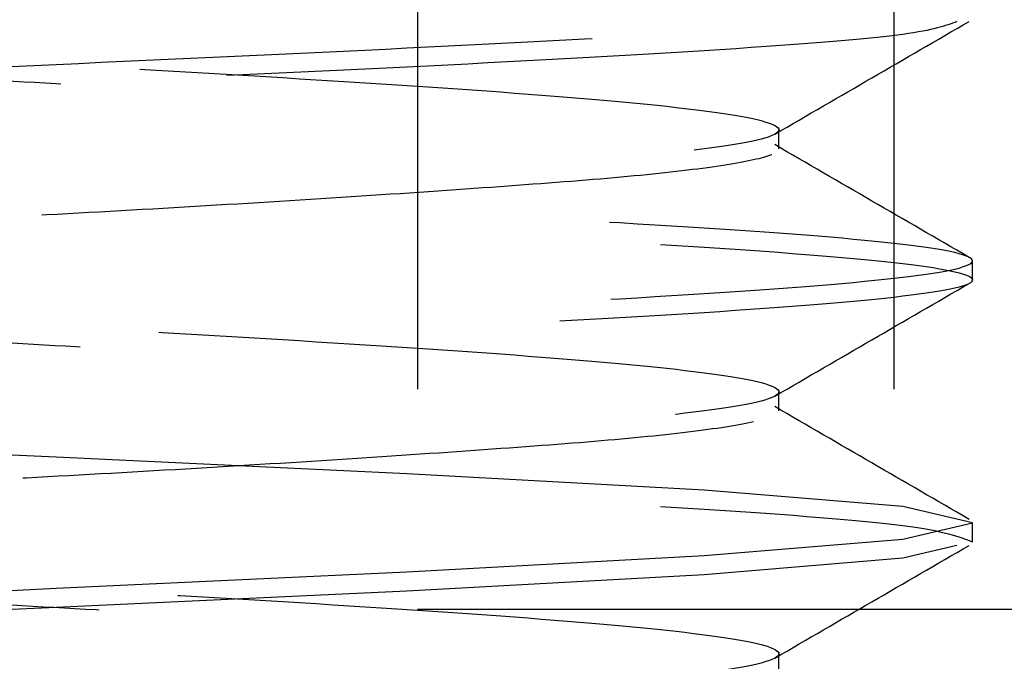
# Model space of a CAD drawing. Header units: inches. Extents: x 1907 to 2452, y -210 to -54.
# Tile 706 of 1056: x 2144.0666 to 2144.2009, y -177.4189 to -177.3315. Entities that reach past the tile are written whole.
import ezdxf

# ---------------------------------------------------------------- set-up
doc = ezdxf.new("R2010")
doc.units = ezdxf.units.IN
doc.header["$LTSCALE"] = 0.5
doc.header["$MEASUREMENT"] = 0
doc.linetypes.add('HIDDEN', pattern=[0.22499999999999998, 0.15, -0.075])
doc.layers.add('SID-M-H', color=4, linetype='HIDDEN')

msp = doc.modelspace()

# ---------------------------------------------------------------- linework, layer by layer
at = {"layer": 'SID-M-H'}
for p, q in [((2144.120886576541, -177.081832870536), (2144.120886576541, -177.411832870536)), ((2144.120886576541, -177.081832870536), (2144.120886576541, -177.411832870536)), ((2144.185838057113, -177.081832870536), (2144.185838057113, -177.471832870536)), ((2144.170176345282, -177.3490798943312), (2144.170176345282, -177.3464757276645)), ((2144.19659527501, -177.3669370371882), (2144.19659527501, -177.3643328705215)), ((2144.170176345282, -177.3847941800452), (2144.170176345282, -177.3821900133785)), ((2144.07159527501, -177.391118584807), (2144.023759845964, -177.3888864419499)), ((2144.119430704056, -177.3933507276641), (2144.07159527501, -177.391118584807)), ((2144.159983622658, -177.3955828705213), (2144.119430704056, -177.3933507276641)), ((2144.187080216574, -177.3978150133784), (2144.159983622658, -177.3955828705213)), ((2144.19659527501, -177.4000471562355), (2144.187080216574, -177.3978150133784)), ((2144.187080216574, -177.4022792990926), (2144.19659527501, -177.4000471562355)), ((2144.19659527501, -177.4026513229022), (2144.19659527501, -177.4000471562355)), ((2144.159983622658, -177.4045114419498), (2144.187080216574, -177.4022792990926)), ((2144.194465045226, -177.4031510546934), (2144.187080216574, -177.4048834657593)), ((2144.119430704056, -177.4067435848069), (2144.159983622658, -177.4045114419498)), ((2144.187080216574, -177.4048834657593), (2144.159983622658, -177.4071156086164)), ((2144.07159527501, -177.408975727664), (2144.119430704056, -177.4067435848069)), ((2144.159983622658, -177.4071156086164), (2144.119430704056, -177.4093477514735)), ((2144.023759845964, -177.4112078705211), (2144.07159527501, -177.408975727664)), ((2144.119430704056, -177.4093477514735), (2144.07159527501, -177.4115798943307)), ((2144.07159527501, -177.4115798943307), (2144.023759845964, -177.4138120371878)), ((2144.120886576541, -177.411832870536), (2146.808886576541, -177.411832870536)), ((2144.120886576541, -177.411832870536), (2146.808886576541, -177.411832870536)), ((2144.170176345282, -177.4205084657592), (2144.170176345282, -177.4179042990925))]:
    msp.add_line(p, q, dxfattribs=at)
for points, knots in [([(2143.97499658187, -175.8292082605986), (2143.976194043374, -175.8297557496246), (2143.979018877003, -175.8310472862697), (2144.000392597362, -175.8330828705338), (2144.032802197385, -175.8353150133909), (2144.07161820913, -175.837547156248), (2144.110296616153, -175.8397792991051), (2144.143119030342, -175.8420114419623), (2144.165042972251, -175.8442435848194), (2144.172742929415, -175.8464757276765), (2144.165043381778, -175.8487078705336), (2144.143117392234, -175.8509400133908), (2144.110302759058, -175.8531721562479), (2144.071595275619, -175.855404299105), (2144.032887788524, -175.8576364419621), (2144.000073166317, -175.8598685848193), (2143.978147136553, -175.8621007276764), (2143.970447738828, -175.8643328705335), (2143.978147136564, -175.8665650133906), (2144.000073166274, -175.8687971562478), (2144.032887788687, -175.8710292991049), (2144.07159527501, -175.873261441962), (2144.110302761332, -175.8754935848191), (2144.143117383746, -175.8777257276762), (2144.165043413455, -175.8799578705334), (2144.172742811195, -175.8821900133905), (2144.165043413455, -175.8844221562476), (2144.143117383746, -175.8866542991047), (2144.110302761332, -175.8888864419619), (2144.07159527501, -175.891118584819), (2144.032887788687, -175.8933507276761), (2144.000073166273, -175.8955828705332), (2143.978147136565, -175.8978150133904), (2143.970447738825, -175.9000471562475), (2143.978147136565, -175.9022792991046), (2144.000073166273, -175.9045114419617), (2144.032887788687, -175.9067435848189), (2144.07159527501, -175.908975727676), (2144.110302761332, -175.9112078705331), (2144.143117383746, -175.9134400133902), (2144.165043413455, -175.9156721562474), (2144.172742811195, -175.9179042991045), (2144.165043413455, -175.9201364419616), (2144.143117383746, -175.9223685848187), (2144.110302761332, -175.9246007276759), (2144.07159527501, -175.926832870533), (2144.032887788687, -175.9290650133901), (2144.000073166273, -175.9312971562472), (2143.978147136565, -175.9335292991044), (2143.970447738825, -175.9357614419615), (2143.978147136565, -175.9379935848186), (2144.000073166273, -175.9402257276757), (2144.032887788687, -175.9424578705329), (2144.07159527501, -175.94469001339), (2144.110302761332, -175.9469221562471), (2144.143117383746, -175.9491542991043), (2144.165043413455, -175.9513864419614), (2144.172742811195, -175.9536185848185), (2144.165043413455, -175.9558507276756), (2144.143117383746, -175.9580828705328), (2144.110302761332, -175.9603150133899), (2144.07159527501, -175.962547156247), (2144.032887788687, -175.9647792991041), (2144.000073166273, -175.9670114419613), (2143.978147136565, -175.9692435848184), (2143.970447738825, -175.9714757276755), (2143.978147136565, -175.9737078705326), (2144.000073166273, -175.9759400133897), (2144.032887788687, -175.9781721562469), (2144.07159527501, -175.980404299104), (2144.110302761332, -175.9826364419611), (2144.143117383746, -175.9848685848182), (2144.165043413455, -175.9871007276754), (2144.172742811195, -175.9893328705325), (2144.165043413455, -175.9915650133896), (2144.143117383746, -175.9937971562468), (2144.110302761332, -175.9960292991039), (2144.07159527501, -175.998261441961), (2144.032887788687, -176.0004935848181), (2144.000073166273, -176.0027257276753), (2143.978147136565, -176.0049578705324), (2143.970447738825, -176.0071900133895), (2143.978147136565, -176.0094221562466), (2144.000073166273, -176.0116542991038), (2144.032887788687, -176.0138864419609), (2144.07159527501, -176.016118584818), (2144.110302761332, -176.0183507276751), (2144.143117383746, -176.0205828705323), (2144.165043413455, -176.0228150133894), (2144.172742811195, -176.0250471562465), (2144.165043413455, -176.0272792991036), (2144.143117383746, -176.0295114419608), (2144.110302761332, -176.0317435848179), (2144.07159527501, -176.033975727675), (2144.032887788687, -176.0362078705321), (2144.000073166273, -176.0384400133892), (2143.978147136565, -176.0406721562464), (2143.970447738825, -176.0429042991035), (2143.978147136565, -176.0451364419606), (2144.000073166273, -176.0473685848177), (2144.032887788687, -176.0496007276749), (2144.07159527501, -176.051832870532), (2144.110302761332, -176.0540650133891), (2144.143117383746, -176.0562971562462), (2144.165043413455, -176.0585292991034), (2144.172742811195, -176.0607614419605), (2144.165043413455, -176.0629935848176), (2144.143117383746, -176.0652257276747), (2144.110302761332, -176.0674578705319), (2144.07159527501, -176.069690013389), (2144.032887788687, -176.0719221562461), (2144.000073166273, -176.0741542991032), (2143.978147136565, -176.0763864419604), (2143.970447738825, -176.0786185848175), (2143.978147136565, -176.0808507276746), (2144.000073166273, -176.0830828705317), (2144.032887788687, -176.0853150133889), (2144.07159527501, -176.087547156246), (2144.110302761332, -176.0897792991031), (2144.143117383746, -176.0920114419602), (2144.165043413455, -176.0942435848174), (2144.172742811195, -176.0964757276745), (2144.165043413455, -176.0987078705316), (2144.143117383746, -176.1009400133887), (2144.110302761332, -176.1031721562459), (2144.07159527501, -176.105404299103), (2144.032887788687, -176.1076364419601), (2144.000073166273, -176.1098685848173), (2143.978147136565, -176.1121007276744), (2143.970447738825, -176.1143328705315), (2143.978147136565, -176.1165650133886), (2144.000073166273, -176.1187971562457), (2144.032887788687, -176.1210292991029), (2144.07159527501, -176.12326144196), (2144.110302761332, -176.1254935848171), (2144.143117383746, -176.1277257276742), (2144.165043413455, -176.1299578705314), (2144.172742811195, -176.1321900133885), (2144.165043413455, -176.1344221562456), (2144.143117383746, -176.1366542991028), (2144.110302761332, -176.1388864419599), (2144.07159527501, -176.141118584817), (2144.032887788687, -176.1433507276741), (2144.000073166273, -176.1455828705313), (2143.978147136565, -176.1478150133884), (2143.970447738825, -176.1500471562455), (2143.978147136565, -176.1522792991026), (2144.000073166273, -176.1545114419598), (2144.032887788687, -176.1567435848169), (2144.07159527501, -176.158975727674), (2144.110302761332, -176.1612078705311), (2144.143117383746, -176.1634400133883), (2144.165043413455, -176.1656721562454), (2144.172742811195, -176.1679042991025), (2144.165043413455, -176.1701364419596), (2144.143117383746, -176.1723685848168), (2144.110302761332, -176.1746007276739), (2144.07159527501, -176.176832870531), (2144.032887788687, -176.1790650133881), (2144.000073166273, -176.1812971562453), (2143.978147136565, -176.1835292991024), (2143.970447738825, -176.1857614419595), (2143.978147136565, -176.1879935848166), (2144.000073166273, -176.1902257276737), (2144.032887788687, -176.1924578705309), (2144.07159527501, -176.194690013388), (2144.110302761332, -176.1969221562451), (2144.143117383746, -176.1991542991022), (2144.165043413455, -176.2013864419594), (2144.172742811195, -176.2036185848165), (2144.165043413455, -176.2058507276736), (2144.143117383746, -176.2080828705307), (2144.110302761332, -176.2103150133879), (2144.07159527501, -176.212547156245), (2144.032887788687, -176.2147792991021), (2144.000073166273, -176.2170114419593), (2143.978147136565, -176.2192435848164), (2143.970447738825, -176.2214757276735), (2143.978147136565, -176.2237078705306), (2144.000073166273, -176.2259400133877), (2144.032887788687, -176.2281721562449), (2144.07159527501, -176.230404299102), (2144.110302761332, -176.2326364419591), (2144.143117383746, -176.2348685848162), (2144.165043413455, -176.2371007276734), (2144.172742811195, -176.2393328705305), (2144.165043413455, -176.2415650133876), (2144.143117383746, -176.2437971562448), (2144.110302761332, -176.2460292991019), (2144.07159527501, -176.248261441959), (2144.032887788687, -176.2504935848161), (2144.000073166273, -176.2527257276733), (2143.978147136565, -176.2549578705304), (2143.970447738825, -176.2571900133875), (2143.978147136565, -176.2594221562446), (2144.000073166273, -176.2616542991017), (2144.032887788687, -176.2638864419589), (2144.07159527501, -176.266118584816), (2144.110302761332, -176.2683507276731), (2144.143117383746, -176.2705828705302), (2144.165043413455, -176.2728150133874), (2144.172742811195, -176.2750471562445), (2144.165043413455, -176.2772792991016), (2144.143117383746, -176.2795114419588), (2144.110302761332, -176.2817435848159), (2144.07159527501, -176.283975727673), (2144.032887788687, -176.2862078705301), (2144.000073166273, -176.2884400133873), (2143.978147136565, -176.2906721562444), (2143.970447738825, -176.2929042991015), (2143.978147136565, -176.2951364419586), (2144.000073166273, -176.2973685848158), (2144.032887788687, -176.2996007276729), (2144.07159527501, -176.30183287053), (2144.110302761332, -176.3040650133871), (2144.143117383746, -176.3062971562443), (2144.165043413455, -176.3085292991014), (2144.172742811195, -176.3107614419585), (2144.165043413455, -176.3129935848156), (2144.143117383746, -176.3152257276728), (2144.110302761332, -176.3174578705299), (2144.07159527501, -176.319690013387), (2144.032887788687, -176.3219221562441), (2144.000073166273, -176.3241542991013), (2143.978147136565, -176.3263864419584), (2143.970447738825, -176.3286185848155), (2143.978147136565, -176.3308507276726), (2144.000073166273, -176.3330828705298), (2144.032887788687, -176.3353150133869), (2144.07159527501, -176.337547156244), (2144.110302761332, -176.3397792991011), (2144.143117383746, -176.3420114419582), (2144.165043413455, -176.3442435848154), (2144.172742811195, -176.3464757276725), (2144.165043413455, -176.3487078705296), (2144.143117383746, -176.3509400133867), (2144.110302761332, -176.3531721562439), (2144.07159527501, -176.355404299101), (2144.032887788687, -176.3576364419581), (2144.000073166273, -176.3598685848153), (2143.978147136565, -176.3621007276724), (2143.970447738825, -176.3643328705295), (2143.978147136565, -176.3665650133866), (2144.000073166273, -176.3687971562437), (2144.032887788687, -176.3710292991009), (2144.07159527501, -176.373261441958), (2144.110302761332, -176.3754935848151), (2144.143117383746, -176.3777257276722), (2144.165043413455, -176.3799578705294), (2144.172742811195, -176.3821900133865), (2144.165043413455, -176.3844221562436), (2144.143117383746, -176.3866542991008), (2144.110302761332, -176.3888864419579), (2144.07159527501, -176.391118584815), (2144.032887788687, -176.3933507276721), (2144.000073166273, -176.3955828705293), (2143.978147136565, -176.3978150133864), (2143.970447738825, -176.4000471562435), (2143.978147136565, -176.4022792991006), (2144.000073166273, -176.4045114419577), (2144.032887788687, -176.4067435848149), (2144.07159527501, -176.408975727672), (2144.110302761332, -176.4112078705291), (2144.143117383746, -176.4134400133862), (2144.165043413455, -176.4156721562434), (2144.172742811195, -176.4179042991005), (2144.165043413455, -176.4201364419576), (2144.143117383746, -176.4223685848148), (2144.110302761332, -176.4246007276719), (2144.07159527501, -176.426832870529), (2144.032887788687, -176.4290650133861), (2144.000073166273, -176.4312971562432), (2143.978147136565, -176.4335292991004), (2143.970447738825, -176.4357614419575), (2143.978147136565, -176.4379935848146), (2144.000073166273, -176.4402257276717), (2144.032887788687, -176.4424578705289), (2144.07159527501, -176.444690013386), (2144.110302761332, -176.4469221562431), (2144.143117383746, -176.4491542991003), (2144.165043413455, -176.4513864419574), (2144.172742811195, -176.4536185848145), (2144.165043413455, -176.4558507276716), (2144.143117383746, -176.4580828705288), (2144.110302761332, -176.4603150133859), (2144.07159527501, -176.462547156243), (2144.032887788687, -176.4647792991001), (2144.000073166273, -176.4670114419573), (2143.978147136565, -176.4692435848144), (2143.970447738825, -176.4714757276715), (2143.978147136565, -176.4737078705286), (2144.000073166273, -176.4759400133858), (2144.032887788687, -176.4781721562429), (2144.07159527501, -176.4804042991), (2144.110302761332, -176.4826364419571), (2144.143117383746, -176.4848685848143), (2144.165043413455, -176.4871007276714), (2144.172742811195, -176.4893328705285), (2144.165043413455, -176.4915650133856), (2144.143117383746, -176.4937971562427), (2144.110302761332, -176.4960292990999), (2144.07159527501, -176.498261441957), (2144.032887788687, -176.5004935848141), (2144.000073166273, -176.5027257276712), (2143.978147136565, -176.5049578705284), (2143.970447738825, -176.5071900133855), (2143.978147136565, -176.5094221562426), (2144.000073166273, -176.5116542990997), (2144.032887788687, -176.5138864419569), (2144.07159527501, -176.516118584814), (2144.110302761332, -176.5183507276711), (2144.143117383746, -176.5205828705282), (2144.165043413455, -176.5228150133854), (2144.172742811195, -176.5250471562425), (2144.165043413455, -176.5272792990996), (2144.143117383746, -176.5295114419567), (2144.110302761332, -176.5317435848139), (2144.07159527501, -176.533975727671), (2144.032887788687, -176.5362078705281), (2144.000073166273, -176.5384400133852), (2143.978147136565, -176.5406721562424), (2143.970447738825, -176.5429042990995), (2143.978147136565, -176.5451364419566), (2144.000073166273, -176.5473685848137), (2144.032887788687, -176.5496007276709), (2144.07159527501, -176.551832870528), (2144.110302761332, -176.5540650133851), (2144.143117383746, -176.5562971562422), (2144.165043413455, -176.5585292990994), (2144.172742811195, -176.5607614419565), (2144.165043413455, -176.5629935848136), (2144.143117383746, -176.5652257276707), (2144.110302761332, -176.5674578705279), (2144.07159527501, -176.569690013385), (2144.032887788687, -176.5719221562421), (2144.000073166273, -176.5741542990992), (2143.978147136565, -176.5763864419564), (2143.970447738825, -176.5786185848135), (2143.978147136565, -176.5808507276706), (2144.000073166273, -176.5830828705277), (2144.032887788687, -176.5853150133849), (2144.07159527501, -176.587547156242), (2144.110302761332, -176.5897792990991), (2144.143117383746, -176.5920114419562), (2144.165043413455, -176.5942435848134), (2144.172742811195, -176.5964757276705), (2144.165043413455, -176.5987078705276), (2144.143117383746, -176.6009400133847), (2144.110302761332, -176.6031721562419), (2144.07159527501, -176.605404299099), (2144.032887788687, -176.6076364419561), (2144.000073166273, -176.6098685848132), (2143.978147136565, -176.6121007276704), (2143.970447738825, -176.6143328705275), (2143.978147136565, -176.6165650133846), (2144.000073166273, -176.6187971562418), (2144.032887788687, -176.6210292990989), (2144.07159527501, -176.623261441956), (2144.110302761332, -176.6254935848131), (2144.143117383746, -176.6277257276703), (2144.165043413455, -176.6299578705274), (2144.172742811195, -176.6321900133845), (2144.165043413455, -176.6344221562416), (2144.143117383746, -176.6366542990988), (2144.110302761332, -176.6388864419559), (2144.07159527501, -176.641118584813), (2144.032887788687, -176.6433507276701), (2144.000073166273, -176.6455828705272), (2143.978147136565, -176.6478150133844), (2143.970447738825, -176.6500471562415), (2143.978147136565, -176.6522792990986), (2144.000073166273, -176.6545114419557), (2144.032887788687, -176.6567435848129), (2144.07159527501, -176.65897572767), (2144.110302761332, -176.6612078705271), (2144.143117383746, -176.6634400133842), (2144.165043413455, -176.6656721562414), (2144.172742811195, -176.6679042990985), (2144.165043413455, -176.6701364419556), (2144.143117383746, -176.6723685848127), (2144.110302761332, -176.6746007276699), (2144.07159527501, -176.676832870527), (2144.032887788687, -176.6790650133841), (2144.000073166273, -176.6812971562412), (2143.978147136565, -176.6835292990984), (2143.970447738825, -176.6857614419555), (2143.978147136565, -176.6879935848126), (2144.000073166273, -176.6902257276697), (2144.032887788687, -176.6924578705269), (2144.07159527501, -176.694690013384), (2144.110302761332, -176.6969221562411), (2144.143117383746, -176.6991542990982), (2144.165043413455, -176.7013864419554), (2144.172742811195, -176.7036185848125), (2144.165043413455, -176.7058507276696), (2144.143117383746, -176.7080828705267), (2144.110302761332, -176.7103150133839), (2144.07159527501, -176.712547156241), (2144.032887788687, -176.7147792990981), (2144.000073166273, -176.7170114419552), (2143.978147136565, -176.7192435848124), (2143.970447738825, -176.7214757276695), (2143.978147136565, -176.7237078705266), (2144.000073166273, -176.7259400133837), (2144.032887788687, -176.7281721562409), (2144.07159527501, -176.730404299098), (2144.110302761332, -176.7326364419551), (2144.143117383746, -176.7348685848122), (2144.165043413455, -176.7371007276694), (2144.172742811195, -176.7393328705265), (2144.165043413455, -176.7415650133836), (2144.143117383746, -176.7437971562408), (2144.110302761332, -176.7460292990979), (2144.07159527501, -176.748261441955), (2144.032887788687, -176.7504935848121), (2144.000073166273, -176.7527257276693), (2143.978147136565, -176.7549578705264), (2143.970447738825, -176.7571900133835), (2143.978147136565, -176.7594221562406), (2144.000073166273, -176.7616542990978), (2144.032887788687, -176.7638864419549), (2144.07159527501, -176.766118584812), (2144.110302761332, -176.7683507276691), (2144.143117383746, -176.7705828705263), (2144.165043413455, -176.7728150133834), (2144.172742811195, -176.7750471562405), (2144.165043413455, -176.7772792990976), (2144.143117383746, -176.7795114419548), (2144.110302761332, -176.7817435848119), (2144.07159527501, -176.783975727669), (2144.032887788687, -176.7862078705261), (2144.000073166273, -176.7884400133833), (2143.978147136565, -176.7906721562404), (2143.970447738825, -176.7929042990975), (2143.978147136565, -176.7951364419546), (2144.000073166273, -176.7973685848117), (2144.032887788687, -176.7996007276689), (2144.07159527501, -176.801832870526), (2144.110302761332, -176.8040650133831), (2144.143117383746, -176.8062971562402), (2144.165043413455, -176.8085292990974), (2144.172742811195, -176.8107614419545), (2144.165043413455, -176.8129935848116), (2144.143117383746, -176.8152257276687), (2144.110302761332, -176.8174578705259), (2144.07159527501, -176.819690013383), (2144.032887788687, -176.8219221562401), (2144.000073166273, -176.8241542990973), (2143.978147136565, -176.8263864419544), (2143.970447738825, -176.8286185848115), (2143.978147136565, -176.8308507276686), (2144.000073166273, -176.8330828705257), (2144.032887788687, -176.8353150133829), (2144.07159527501, -176.83754715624), (2144.110302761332, -176.8397792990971), (2144.143117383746, -176.8420114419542), (2144.165043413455, -176.8442435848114), (2144.172742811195, -176.8464757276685), (2144.165043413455, -176.8487078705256), (2144.143117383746, -176.8509400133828), (2144.110302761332, -176.8531721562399), (2144.07159527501, -176.855404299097), (2144.032887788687, -176.8576364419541), (2144.000073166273, -176.8598685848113), (2143.978147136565, -176.8621007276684), (2143.970447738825, -176.8643328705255), (2143.978147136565, -176.8665650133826), (2144.000073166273, -176.8687971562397), (2144.032887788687, -176.8710292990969), (2144.07159527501, -176.873261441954), (2144.110302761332, -176.8754935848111), (2144.143117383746, -176.8777257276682), (2144.165043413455, -176.8799578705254), (2144.172742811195, -176.8821900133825), (2144.165043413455, -176.8844221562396), (2144.143117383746, -176.8866542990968), (2144.110302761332, -176.8888864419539), (2144.07159527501, -176.891118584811), (2144.032887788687, -176.8933507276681), (2144.000073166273, -176.8955828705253), (2143.978147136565, -176.8978150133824), (2143.970447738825, -176.9000471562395), (2143.978147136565, -176.9022792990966), (2144.000073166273, -176.9045114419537), (2144.032887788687, -176.9067435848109), (2144.07159527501, -176.908975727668), (2144.110302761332, -176.9112078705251), (2144.143117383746, -176.9134400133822), (2144.165043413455, -176.9156721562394), (2144.172742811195, -176.9179042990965), (2144.165043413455, -176.9201364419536), (2144.143117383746, -176.9223685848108), (2144.110302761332, -176.9246007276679), (2144.07159527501, -176.926832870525), (2144.032887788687, -176.9290650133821), (2144.000073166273, -176.9312971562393), (2143.978147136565, -176.9335292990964), (2143.970447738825, -176.9357614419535), (2143.978147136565, -176.9379935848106), (2144.000073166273, -176.9402257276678), (2144.032887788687, -176.9424578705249), (2144.07159527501, -176.944690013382), (2144.110302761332, -176.9469221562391), (2144.143117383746, -176.9491542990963), (2144.165043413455, -176.9513864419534), (2144.172742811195, -176.9536185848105), (2144.165043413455, -176.9558507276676), (2144.143117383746, -176.9580828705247), (2144.110302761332, -176.9603150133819), (2144.07159527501, -176.962547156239), (2144.032887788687, -176.9647792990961), (2144.000073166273, -176.9670114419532), (2143.978147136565, -176.9692435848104), (2143.970447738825, -176.9714757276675), (2143.978147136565, -176.9737078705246), (2144.000073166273, -176.9759400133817), (2144.032887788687, -176.9781721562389), (2144.07159527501, -176.980404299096), (2144.110302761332, -176.9826364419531), (2144.143117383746, -176.9848685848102), (2144.165043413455, -176.9871007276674), (2144.172742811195, -176.9893328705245), (2144.165043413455, -176.9915650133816), (2144.143117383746, -176.9937971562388), (2144.110302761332, -176.9960292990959), (2144.07159527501, -176.998261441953), (2144.032887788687, -177.0004935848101), (2144.000073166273, -177.0027257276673), (2143.978147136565, -177.0049578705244), (2143.970447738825, -177.0071900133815), (2143.978147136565, -177.0094221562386), (2144.000073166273, -177.0116542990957), (2144.032887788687, -177.0138864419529), (2144.07159527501, -177.01611858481), (2144.110302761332, -177.0183507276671), (2144.143117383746, -177.0205828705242), (2144.165043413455, -177.0228150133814), (2144.172742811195, -177.0250471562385), (2144.165043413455, -177.0272792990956), (2144.143117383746, -177.0295114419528), (2144.110302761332, -177.0317435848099), (2144.07159527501, -177.033975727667), (2144.032887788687, -177.0362078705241), (2144.000073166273, -177.0384400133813), (2143.978147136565, -177.0406721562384), (2143.970447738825, -177.0429042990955), (2143.978147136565, -177.0451364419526), (2144.000073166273, -177.0473685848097), (2144.032887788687, -177.0496007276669), (2144.07159527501, -177.051832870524), (2144.110302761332, -177.0540650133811), (2144.143117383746, -177.0562971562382), (2144.165043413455, -177.0585292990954), (2144.172742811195, -177.0607614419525), (2144.165043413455, -177.0629935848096), (2144.143117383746, -177.0652257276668), (2144.110302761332, -177.0674578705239), (2144.07159527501, -177.069690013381), (2144.032887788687, -177.0719221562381), (2144.000073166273, -177.0741542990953), (2143.978147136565, -177.0763864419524), (2143.970447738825, -177.0786185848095), (2143.978147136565, -177.0808507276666), (2144.000073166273, -177.0830828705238), (2144.032887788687, -177.0853150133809), (2144.07159527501, -177.087547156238), (2144.110302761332, -177.0897792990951), (2144.143117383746, -177.0920114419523), (2144.165043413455, -177.0942435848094), (2144.172742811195, -177.0964757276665), (2144.165043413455, -177.0987078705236), (2144.143117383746, -177.1009400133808), (2144.110302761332, -177.1031721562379), (2144.07159527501, -177.105404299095), (2144.032887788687, -177.1076364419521), (2144.000073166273, -177.1098685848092), (2143.978147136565, -177.1121007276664), (2143.970447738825, -177.1143328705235), (2143.978147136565, -177.1165650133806), (2144.000073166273, -177.1187971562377), (2144.032887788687, -177.1210292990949), (2144.07159527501, -177.123261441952), (2144.110302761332, -177.1254935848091), (2144.143117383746, -177.1277257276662), (2144.165043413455, -177.1299578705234), (2144.172742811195, -177.1321900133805), (2144.165043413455, -177.1344221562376), (2144.143117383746, -177.1366542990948), (2144.110302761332, -177.1388864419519), (2144.07159527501, -177.141118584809), (2144.032887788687, -177.1433507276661), (2144.000073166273, -177.1455828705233), (2143.978147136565, -177.1478150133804), (2143.970447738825, -177.1500471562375), (2143.978147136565, -177.1522792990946), (2144.000073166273, -177.1545114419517), (2144.032887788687, -177.1567435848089), (2144.07159527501, -177.158975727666), (2144.110302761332, -177.1612078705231), (2144.143117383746, -177.1634400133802), (2144.165043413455, -177.1656721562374), (2144.172742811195, -177.1679042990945), (2144.165043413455, -177.1701364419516), (2144.143117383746, -177.1723685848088), (2144.110302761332, -177.1746007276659), (2144.07159527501, -177.176832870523), (2144.032887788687, -177.1790650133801), (2144.000073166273, -177.1812971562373), (2143.978147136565, -177.1835292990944), (2143.970447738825, -177.1857614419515), (2143.978147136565, -177.1879935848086), (2144.000073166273, -177.1902257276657), (2144.032887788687, -177.1924578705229), (2144.07159527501, -177.19469001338), (2144.110302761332, -177.1969221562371), (2144.143117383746, -177.1991542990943), (2144.165043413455, -177.2013864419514), (2144.172742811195, -177.2036185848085), (2144.165043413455, -177.2058507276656), (2144.143117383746, -177.2080828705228), (2144.110302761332, -177.2103150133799), (2144.07159527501, -177.212547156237), (2144.032887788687, -177.2147792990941), (2144.000073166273, -177.2170114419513), (2143.978147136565, -177.2192435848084), (2143.970447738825, -177.2214757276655), (2143.978147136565, -177.2237078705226), (2144.000073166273, -177.2259400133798), (2144.032887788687, -177.2281721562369), (2144.07159527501, -177.230404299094), (2144.110302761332, -177.2326364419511), (2144.143117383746, -177.2348685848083), (2144.165043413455, -177.2371007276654), (2144.172742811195, -177.2393328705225), (2144.165043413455, -177.2415650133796), (2144.143117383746, -177.2437971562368), (2144.110302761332, -177.2460292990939), (2144.07159527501, -177.248261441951), (2144.032887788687, -177.2504935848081), (2144.000073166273, -177.2527257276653), (2143.978147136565, -177.2549578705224), (2143.970447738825, -177.2571900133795), (2143.978147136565, -177.2594221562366), (2144.000073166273, -177.2616542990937), (2144.032887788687, -177.2638864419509), (2144.07159527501, -177.266118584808), (2144.110302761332, -177.2683507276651), (2144.143117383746, -177.2705828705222), (2144.165043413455, -177.2728150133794), (2144.172742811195, -177.2750471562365), (2144.165043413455, -177.2772792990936), (2144.143117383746, -177.2795114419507), (2144.110302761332, -177.2817435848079), (2144.07159527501, -177.283975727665), (2144.032887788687, -177.2862078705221), (2144.000073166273, -177.2884400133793), (2143.978147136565, -177.2906721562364), (2143.970447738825, -177.2929042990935), (2143.978147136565, -177.2951364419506), (2144.000073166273, -177.2973685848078), (2144.032887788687, -177.2996007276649), (2144.07159527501, -177.301832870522), (2144.110302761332, -177.3040650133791), (2144.143117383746, -177.3062971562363), (2144.165043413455, -177.3085292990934), (2144.172742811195, -177.3107614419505), (2144.165043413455, -177.3129935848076), (2144.143117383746, -177.3152257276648), (2144.110302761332, -177.3174578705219), (2144.07159527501, -177.319690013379), (2144.032887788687, -177.3219221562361), (2144.000073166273, -177.3241542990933), (2143.978147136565, -177.3263864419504), (2143.970447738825, -177.3286185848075), (2143.978147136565, -177.3308507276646), (2144.000073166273, -177.3330828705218), (2144.032887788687, -177.3353150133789), (2144.07159527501, -177.337547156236), (2144.110302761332, -177.3397792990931), (2144.143117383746, -177.3420114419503), (2144.165043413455, -177.3442435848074), (2144.172742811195, -177.3464757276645), (2144.165043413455, -177.3487078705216), (2144.143117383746, -177.3509400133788), (2144.110302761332, -177.3531721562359), (2144.07159527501, -177.355404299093), (2144.032887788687, -177.3576364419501), (2144.000073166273, -177.3598685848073), (2143.978147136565, -177.3621007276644), (2143.970447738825, -177.3643328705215), (2143.978147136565, -177.3665650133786), (2144.000073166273, -177.3687971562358), (2144.032887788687, -177.3710292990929), (2144.07159527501, -177.37326144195), (2144.110302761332, -177.3754935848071), (2144.143117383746, -177.3777257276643), (2144.165043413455, -177.3799578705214), (2144.172742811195, -177.3821900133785), (2144.165043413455, -177.3844221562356), (2144.143117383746, -177.3866542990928), (2144.110302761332, -177.3888864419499), (2144.07159527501, -177.391118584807), (2144.032887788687, -177.3933507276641), (2144.000073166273, -177.3955828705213), (2143.978147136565, -177.3978150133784), (2143.970447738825, -177.4000471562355), (2143.978147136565, -177.4022792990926), (2144.000073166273, -177.4045114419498), (2144.032887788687, -177.4067435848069), (2144.07159527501, -177.408975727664), (2144.110302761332, -177.4112078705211), (2144.143117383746, -177.4134400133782), (2144.165043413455, -177.4156721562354), (2144.172742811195, -177.4179042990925), (2144.165043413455, -177.4201364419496), (2144.143117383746, -177.4223685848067), (2144.110302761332, -177.4246007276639), (2144.07159527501, -177.426832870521), (2144.032887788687, -177.4290650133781), (2144.000073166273, -177.4312971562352), (2143.978147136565, -177.4335292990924), (2143.970447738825, -177.4357614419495), (2143.978147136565, -177.4379935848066), (2144.000073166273, -177.4402257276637), (2144.032887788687, -177.4424578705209), (2144.07159527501, -177.444690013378), (2144.110302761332, -177.4469221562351), (2144.143117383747, -177.4491542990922), (2144.165043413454, -177.4513864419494), (2144.172742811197, -177.4536185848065), (2144.165043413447, -177.4558507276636), (2144.143117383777, -177.4580828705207), (2144.110302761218, -177.460315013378), (2144.071595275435, -177.4625471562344), (2144.032887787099, -177.4647792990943), (2144.000073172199, -177.4670114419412), (2143.97814711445, -177.4692435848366), (2143.970447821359, -177.4714757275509), (2143.978146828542, -177.473707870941), (2144.000074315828, -177.4759400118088), (2144.032883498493, -177.4781721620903), (2144.071611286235, -177.4804042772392), (2144.110243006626, -177.482636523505), (2144.143340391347, -177.4848682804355), (2144.164211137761, -177.4871018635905), (2144.172991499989, -177.4887818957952), (2144.168837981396, -177.4897264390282), (2144.16797199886, -177.4899233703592)], [0, 0, 0, 0, 0.0009890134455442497, 0.002333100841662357, 0.003677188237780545, 0.005021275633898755, 0.006365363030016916, 0.007709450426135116, 0.009053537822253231, 0.01039762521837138, 0.01174171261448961, 0.01308580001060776, 0.01442988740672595, 0.0157739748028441, 0.01711806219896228, 0.01846214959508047, 0.01980623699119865, 0.02115032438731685, 0.02249441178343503, 0.02383849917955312, 0.0251825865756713, 0.02652667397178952, 0.02787076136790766, 0.02921484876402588, 0.03055893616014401, 0.03190302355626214, 0.03324711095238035, 0.03459119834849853, 0.03593528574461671, 0.03727937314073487, 0.03862346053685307, 0.03996754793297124, 0.04131163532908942, 0.04265572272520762, 0.04399981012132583, 0.0453438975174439, 0.04668798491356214, 0.0480320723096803, 0.04937615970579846, 0.05072024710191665, 0.05206433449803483, 0.05340842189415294, 0.05475250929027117, 0.05609659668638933, 0.05744068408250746, 0.05878477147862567, 0.0601288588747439, 0.06147294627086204, 0.06281703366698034, 0.06416112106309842, 0.06550520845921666, 0.0668492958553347, 0.06819338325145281, 0.06953747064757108, 0.07088155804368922, 0.07222564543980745, 0.0735697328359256, 0.07491382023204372, 0.07625790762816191, 0.07760199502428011, 0.07894608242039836, 0.08029016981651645, 0.08163425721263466, 0.08297834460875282, 0.084322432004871, 0.0856665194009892, 0.08701060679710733, 0.08835469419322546, 0.08969878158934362, 0.09104286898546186, 0.09238695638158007, 0.09373104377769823, 0.09507513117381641, 0.09641921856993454, 0.09776330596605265, 0.09910739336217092, 0.1004514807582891, 0.1017955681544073, 0.1031396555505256, 0.1044837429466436, 0.1058278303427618, 0.10717191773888, 0.108516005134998, 0.1098600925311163, 0.1112041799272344, 0.1125482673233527, 0.1138923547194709, 0.115236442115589, 0.1165805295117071, 0.1179246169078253, 0.1192687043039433, 0.1206127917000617, 0.1219568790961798, 0.1233009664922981, 0.1246450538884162, 0.1259891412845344, 0.1273332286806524, 0.1286773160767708, 0.130021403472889, 0.1313654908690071, 0.1327095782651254, 0.1340536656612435, 0.1353977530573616, 0.1367418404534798, 0.1380859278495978, 0.1394300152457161, 0.1407741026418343, 0.1421181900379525, 0.1434622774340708, 0.1448063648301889, 0.146150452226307, 0.1474945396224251, 0.1488386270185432, 0.1501827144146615, 0.1515268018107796, 0.1528708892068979, 0.1542149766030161, 0.1555590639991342, 0.1569031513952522, 0.1582472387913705, 0.1595913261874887, 0.1609354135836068, 0.1622795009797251, 0.1636235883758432, 0.1649676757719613, 0.1663117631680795, 0.1676558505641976, 0.1689999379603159, 0.170344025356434, 0.1716881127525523, 0.1730322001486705, 0.1743762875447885, 0.1757203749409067, 0.1770644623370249, 0.1784085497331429, 0.1797526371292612, 0.1810967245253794, 0.1824408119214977, 0.1837848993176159, 0.185128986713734, 0.186473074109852, 0.1878171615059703, 0.1891612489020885, 0.1905053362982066, 0.1918494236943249, 0.193193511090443, 0.1945375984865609, 0.1958816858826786, 0.1972257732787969, 0.1985698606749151, 0.1999139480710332, 0.2012580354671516, 0.2026021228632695, 0.203946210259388, 0.2052902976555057, 0.2066343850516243, 0.2079784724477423, 0.2093225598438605, 0.2106666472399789, 0.2120107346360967, 0.2133548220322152, 0.2146989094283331, 0.2160429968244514, 0.2173870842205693, 0.2187311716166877, 0.2200752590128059, 0.2214193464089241, 0.2227634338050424, 0.2241075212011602, 0.2254516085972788, 0.2267956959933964, 0.2281397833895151, 0.229483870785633, 0.2308279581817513, 0.2321720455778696, 0.2335161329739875, 0.2348602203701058, 0.2362043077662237, 0.2375483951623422, 0.2388924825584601, 0.2402365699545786, 0.2415806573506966, 0.2429247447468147, 0.244268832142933, 0.2456129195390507, 0.2469570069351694, 0.2483010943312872, 0.2496451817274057, 0.2509892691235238, 0.2523333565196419, 0.2536774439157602, 0.2550215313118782, 0.2563656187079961, 0.2577097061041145, 0.2590537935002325, 0.2603978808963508, 0.2617419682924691, 0.2630860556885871, 0.2644301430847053, 0.2657742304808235, 0.2671183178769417, 0.2684624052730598, 0.2698064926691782, 0.2711505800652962, 0.2724946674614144, 0.2738387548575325, 0.2751828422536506, 0.2765269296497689, 0.277871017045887, 0.2792151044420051, 0.2805591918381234, 0.2819032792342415, 0.2832473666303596, 0.284591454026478, 0.2859355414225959, 0.2872796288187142, 0.2886237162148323, 0.2899678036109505, 0.2913118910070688, 0.2926559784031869, 0.2940000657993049, 0.2953441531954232, 0.2966882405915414, 0.2980323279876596, 0.2993764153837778, 0.3007205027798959, 0.3020645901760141, 0.3034086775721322, 0.3047527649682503, 0.3060968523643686, 0.3074409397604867, 0.3087850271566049, 0.3101291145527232, 0.3114732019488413, 0.3128172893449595, 0.3141613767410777, 0.3155054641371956, 0.316849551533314, 0.318193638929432, 0.3195377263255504, 0.3208818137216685, 0.3222259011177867, 0.3235699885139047, 0.3249140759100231, 0.3262581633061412, 0.3276022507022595, 0.3289463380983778, 0.3302904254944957, 0.3316345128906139, 0.332978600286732, 0.33432268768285, 0.3356667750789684, 0.3370108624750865, 0.3383549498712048, 0.339699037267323, 0.3410431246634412, 0.3423872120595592, 0.3437312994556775, 0.3450753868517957, 0.3464194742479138, 0.3477635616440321, 0.3491076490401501, 0.3504517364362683, 0.3517958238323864, 0.3531399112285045, 0.3544839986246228, 0.355828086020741, 0.3571721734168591, 0.3585162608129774, 0.3598603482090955, 0.3612044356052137, 0.3625485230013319, 0.3638926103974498, 0.3652366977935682, 0.3665807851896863, 0.3679248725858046, 0.3692689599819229, 0.370613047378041, 0.3719571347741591, 0.3733012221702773, 0.3746453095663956, 0.3759893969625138, 0.377333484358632, 0.3786775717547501, 0.3800216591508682, 0.3813657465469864, 0.3827098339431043, 0.3840539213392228, 0.3853980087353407, 0.3867420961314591, 0.3880861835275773, 0.3894302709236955, 0.3907743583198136, 0.3921184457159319, 0.3934625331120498, 0.3948066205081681, 0.3961507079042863, 0.3974947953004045, 0.3988388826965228, 0.4001829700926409, 0.4015270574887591, 0.4028711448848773, 0.4042152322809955, 0.4055593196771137, 0.406903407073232, 0.40824749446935, 0.4095915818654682, 0.4109356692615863, 0.4122797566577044, 0.4136238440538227, 0.4149679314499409, 0.416312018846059, 0.4176561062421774, 0.4190001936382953, 0.4203442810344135, 0.4216883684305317, 0.4230324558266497, 0.4243765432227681, 0.4257206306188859, 0.4270647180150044, 0.4284088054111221, 0.4297528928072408, 0.4310969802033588, 0.4324410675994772, 0.4337851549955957, 0.4351292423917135, 0.4364733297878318, 0.4378174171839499, 0.439161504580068, 0.4405055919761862, 0.4418496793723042, 0.4431937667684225, 0.4445378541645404, 0.445881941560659, 0.4472260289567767, 0.4485701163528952, 0.4499142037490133, 0.4512582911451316, 0.45260237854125, 0.4539464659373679, 0.4552905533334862, 0.4566346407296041, 0.4579787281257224, 0.4593228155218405, 0.4606669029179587, 0.462010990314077, 0.4633550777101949, 0.4646991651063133, 0.4660432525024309, 0.4673873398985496, 0.4687314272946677, 0.470075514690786, 0.4714196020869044, 0.4727636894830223, 0.4741077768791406, 0.4754518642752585, 0.4767959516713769, 0.478140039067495, 0.4794841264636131, 0.4808282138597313, 0.4821723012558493, 0.4835163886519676, 0.4848604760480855, 0.486204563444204, 0.4875486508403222, 0.4888927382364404, 0.4902368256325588, 0.4915809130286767, 0.4929250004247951, 0.4942690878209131, 0.4956131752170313, 0.4969572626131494, 0.4983013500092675, 0.4996454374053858, 0.5009895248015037, 0.5023336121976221, 0.5036776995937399, 0.5050217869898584, 0.5063658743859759, 0.5077099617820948, 0.5090540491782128, 0.5103981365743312, 0.5117422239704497, 0.5130863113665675, 0.5144303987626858, 0.5157744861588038, 0.5171185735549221, 0.5184626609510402, 0.5198067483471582, 0.5211508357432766, 0.5224949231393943, 0.5238390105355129, 0.5251830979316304, 0.5265271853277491, 0.5278712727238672, 0.5292153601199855, 0.530559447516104, 0.5319035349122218, 0.5332476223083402, 0.534591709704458, 0.5359357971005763, 0.5372798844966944, 0.5386239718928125, 0.5399680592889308, 0.5413121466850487, 0.5426562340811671, 0.5440003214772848, 0.5453444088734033, 0.5466884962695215, 0.5480325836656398, 0.5493766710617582, 0.5507207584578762, 0.5520648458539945, 0.5534089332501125, 0.5547530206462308, 0.5560971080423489, 0.5574411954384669, 0.5587852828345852, 0.5601293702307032, 0.5614734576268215, 0.5628175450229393, 0.5641616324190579, 0.5655057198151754, 0.5668498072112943, 0.5681938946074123, 0.5695379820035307, 0.570882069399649, 0.5722261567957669, 0.5735702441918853, 0.5749143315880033, 0.5762584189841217, 0.5776025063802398, 0.5789465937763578, 0.5802906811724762, 0.581634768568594, 0.5829788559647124, 0.5843229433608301, 0.5856670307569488, 0.587011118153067, 0.5883552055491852, 0.5896992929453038, 0.5910433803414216, 0.5923874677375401, 0.5937315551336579, 0.5950756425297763, 0.5964197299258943, 0.5977638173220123, 0.5991079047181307, 0.6004519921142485, 0.601796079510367, 0.6031401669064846, 0.6044842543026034, 0.6058283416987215, 0.6071724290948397, 0.6085165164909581, 0.6098606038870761, 0.6112046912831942, 0.6125487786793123, 0.6138928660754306, 0.6152369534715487, 0.6165810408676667, 0.6179251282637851, 0.6192692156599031, 0.6206133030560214, 0.6219573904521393, 0.6233014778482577, 0.6246455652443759, 0.625989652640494, 0.6273337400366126, 0.6286778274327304, 0.6300219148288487, 0.6313660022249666, 0.632710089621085, 0.6340541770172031, 0.6353982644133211, 0.6367423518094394, 0.6380864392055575, 0.6394305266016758, 0.6407746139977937, 0.6421187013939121, 0.6434627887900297, 0.6448068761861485, 0.6461509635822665, 0.6474950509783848, 0.6488391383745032, 0.650183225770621, 0.6515273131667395, 0.6528714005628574, 0.6542154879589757, 0.6555595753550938, 0.656903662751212, 0.6582477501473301, 0.659591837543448, 0.6609359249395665, 0.6622800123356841, 0.6636240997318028, 0.6649681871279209, 0.6663122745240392, 0.6676563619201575, 0.6690004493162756, 0.6703445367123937, 0.6716886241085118, 0.6730327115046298, 0.6743767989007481, 0.6757208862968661, 0.6770649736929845, 0.6784090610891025, 0.6797531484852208, 0.6810972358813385, 0.6824413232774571, 0.6837854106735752, 0.6851294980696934, 0.6864735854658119, 0.6878176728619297, 0.6891617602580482, 0.6905058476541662, 0.6918499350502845, 0.6931940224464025, 0.6945381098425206, 0.6958821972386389, 0.6972262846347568, 0.6985703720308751, 0.6999144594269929, 0.7012585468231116, 0.7026026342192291, 0.7039467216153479, 0.7052908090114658, 0.7066348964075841, 0.7079789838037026, 0.7093230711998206, 0.7106671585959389, 0.7120112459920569, 0.713355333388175, 0.7146994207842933, 0.7160435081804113, 0.7173875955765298, 0.7187316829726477, 0.7200757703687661, 0.7214198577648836, 0.7227639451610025, 0.7241080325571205, 0.7254521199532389, 0.7267962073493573, 0.7281402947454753, 0.7294843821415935, 0.7308284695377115, 0.7321725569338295, 0.7335166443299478, 0.7348607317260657, 0.7362048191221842, 0.7375489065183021, 0.7388929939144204, 0.7402370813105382, 0.7415811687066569, 0.7429252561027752, 0.7442693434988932, 0.7456134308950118, 0.7469575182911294, 0.7483016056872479, 0.7496456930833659, 0.7509897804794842, 0.7523338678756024, 0.7536779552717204, 0.7550220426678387, 0.7563661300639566, 0.757710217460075, 0.7590543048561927, 0.7603983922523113, 0.7617424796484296, 0.7630865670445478, 0.7644306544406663, 0.7657747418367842, 0.7671188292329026, 0.7684629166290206, 0.7698070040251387, 0.7711510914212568, 0.7724951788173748, 0.7738392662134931, 0.775183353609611, 0.7765274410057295, 0.7778715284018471, 0.7792156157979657, 0.7805597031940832, 0.781903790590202, 0.7832478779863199, 0.7845919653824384, 0.7859360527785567, 0.7872801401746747, 0.7886242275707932, 0.7899683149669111, 0.7913124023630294, 0.7926564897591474, 0.7940005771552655, 0.7953446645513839, 0.7966887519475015, 0.7980328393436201, 0.7993769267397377, 0.8007210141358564, 0.8020651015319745, 0.8034091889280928, 0.8047532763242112, 0.806097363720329, 0.8074414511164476, 0.8087855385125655, 0.8101296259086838, 0.8114737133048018, 0.81281780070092, 0.8141618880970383, 0.8155059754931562, 0.8168500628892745, 0.8181941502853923, 0.8195382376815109, 0.8208823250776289, 0.8222264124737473, 0.8235704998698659, 0.8249145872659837, 0.826258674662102, 0.82760276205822, 0.8289468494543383, 0.8302909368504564, 0.8316350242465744, 0.8329791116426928, 0.8343231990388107, 0.8356672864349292, 0.8370113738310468, 0.8383554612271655, 0.8396995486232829, 0.8410436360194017, 0.8423877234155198, 0.8437318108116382, 0.8450758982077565, 0.8464199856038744, 0.8477640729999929, 0.8491081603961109, 0.850452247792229, 0.8517963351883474, 0.8531404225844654, 0.8544845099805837, 0.8558285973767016, 0.8571726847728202, 0.8585167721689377, 0.8598608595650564, 0.8612049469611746, 0.8625490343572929, 0.8638931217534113, 0.8652372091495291, 0.8665812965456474, 0.8679253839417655, 0.8692694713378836, 0.8706135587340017, 0.8719576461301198, 0.8733017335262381, 0.874645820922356, 0.8759899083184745, 0.8773339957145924, 0.8786780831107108, 0.8800221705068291, 0.8813662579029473, 0.8827103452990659, 0.8840544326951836, 0.885398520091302, 0.8867426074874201, 0.8880866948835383, 0.8894307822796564, 0.8907748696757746, 0.8921189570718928, 0.8934630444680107, 0.8948071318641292, 0.8961512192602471, 0.8974953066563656, 0.8988393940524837, 0.9001834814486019, 0.9015275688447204, 0.9028716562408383, 0.9042157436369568, 0.9055598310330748, 0.906903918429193, 0.9082480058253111, 0.9095920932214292, 0.9109361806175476, 0.9122802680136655, 0.9136243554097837, 0.9149684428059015, 0.9163125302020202, 0.9176566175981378, 0.9190007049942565, 0.9203447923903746, 0.9216888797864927, 0.9230329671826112, 0.9243770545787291, 0.9257211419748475, 0.9270652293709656, 0.9284093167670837, 0.9297534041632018, 0.9310974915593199, 0.9324415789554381, 0.9337856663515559, 0.9351297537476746, 0.936473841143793, 0.9378179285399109, 0.9391620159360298, 0.9405061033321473, 0.9418501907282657, 0.9431942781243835, 0.9445383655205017, 0.94588245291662, 0.9472265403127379, 0.9485706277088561, 0.9499147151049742, 0.9512588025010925, 0.9526028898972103, 0.9539469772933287, 0.9552910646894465, 0.9566351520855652, 0.9579792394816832, 0.9593233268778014, 0.96066741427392, 0.9620115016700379, 0.9633555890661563, 0.9646996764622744, 0.9660437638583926, 0.9673878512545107, 0.9687319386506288, 0.9700760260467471, 0.971420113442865, 0.9727642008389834, 0.9741082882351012, 0.9754523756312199, 0.9767964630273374, 0.9781405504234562, 0.9794846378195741, 0.9808287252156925, 0.9821728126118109, 0.9835169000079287, 0.984860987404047, 0.986205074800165, 0.987549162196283, 0.9888932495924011, 0.9902373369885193, 0.9915814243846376, 0.9929255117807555, 0.994269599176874, 0.9956136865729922, 0.9969577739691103, 0.9983018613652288, 0.9996459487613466, 1, 1, 1, 1]), ([(2143.947784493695, -177.3819110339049), (2143.949498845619, -177.3812599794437), (2143.953172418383, -177.3798648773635), (2143.981214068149, -177.3777257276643), (2144.022431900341, -177.3754935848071), (2144.071617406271, -177.37326144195), (2144.120670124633, -177.3710292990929), (2144.162286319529, -177.3687971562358), (2144.190086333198, -177.3665650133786), (2144.19984964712, -177.3643328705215), (2144.19008672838, -177.3621007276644), (2144.162284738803, -177.3598685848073), (2144.120676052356, -177.3576364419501), (2144.071595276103, -177.355404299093), (2144.022514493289, -177.3531721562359), (2143.980905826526, -177.3509400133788), (2143.953103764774, -177.3487078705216), (2143.943341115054, -177.3464757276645), (2143.953103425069, -177.3442435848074), (2143.980907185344, -177.3420114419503), (2144.022509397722, -177.3397792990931), (2144.071614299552, -177.337547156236), (2144.120605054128, -177.3353150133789), (2144.162549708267, -177.3330828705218), (2144.189097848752, -177.3308507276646), (2144.199808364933, -177.3291953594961), (2144.195286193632, -177.3282840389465), (2144.194456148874, -177.3281167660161)], [0, 0, 0, 0, 0.03630802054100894, 0.07780208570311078, 0.1192961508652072, 0.1607902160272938, 0.2022842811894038, 0.2437783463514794, 0.2852724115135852, 0.3267664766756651, 0.3682605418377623, 0.4097546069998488, 0.4512486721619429, 0.4927427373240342, 0.5342368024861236, 0.5757308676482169, 0.6172249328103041, 0.6587189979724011, 0.7002130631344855, 0.7417071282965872, 0.78320119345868, 0.8246952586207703, 0.8661893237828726, 0.9076833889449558, 0.9491774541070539, 0.9906715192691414, 1, 1, 1, 1]), ([(2144.194465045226, -177.3317224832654), (2144.192888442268, -177.3322999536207), (2144.18928044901, -177.333621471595), (2144.161908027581, -177.3356870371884), (2144.120781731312, -177.3379191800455), (2144.071549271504, -177.3401513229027), (2144.022592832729, -177.3423834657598), (2143.980638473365, -177.3446156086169), (2143.954094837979, -177.346847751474), (2143.943382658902, -177.3485024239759), (2143.947899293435, -177.3494130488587), (2143.948725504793, -177.3495796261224)], [0, 0, 0, 0, 0.0970150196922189, 0.2220150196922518, 0.3470150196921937, 0.4720150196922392, 0.597015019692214, 0.7220150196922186, 0.8470150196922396, 0.9720150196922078, 1, 1, 1, 1]), ([(2143.973014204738, -177.3312227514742), (2143.973014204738, -177.3316416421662), (2143.973920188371, -177.3320910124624), (2143.977647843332, -177.3330167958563), (2143.980469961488, -177.3334928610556), (2143.987808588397, -177.3344302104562), (2143.992321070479, -177.3348911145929), (2144.002539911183, -177.3357604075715), (2144.00825031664, -177.3361760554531), (2144.02109752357, -177.3370840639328), (2144.028160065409, -177.3375567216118), (2144.042989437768, -177.3384991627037), (2144.050749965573, -177.3389685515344), (2144.066276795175, -177.3398643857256), (2144.07393308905, -177.3402727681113), (2144.089450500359, -177.3411571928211), (2144.097250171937, -177.3416231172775), (2144.112245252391, -177.3425640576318), (2144.119434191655, -177.3430386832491), (2144.132596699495, -177.3439555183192), (2144.138510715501, -177.3443832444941), (2144.149022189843, -177.3452387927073), (2144.153719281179, -177.3456948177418), (2144.161479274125, -177.3466276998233), (2144.164537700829, -177.3471041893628), (2144.168748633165, -177.3480360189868), (2144.169900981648, -177.3484909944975), (2144.170363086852, -177.3493436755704), (2144.169698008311, -177.3497744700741), (2144.166455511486, -177.3506929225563), (2144.163873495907, -177.3511678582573), (2144.15696857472, -177.3521083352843), (2144.152649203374, -177.3525734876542), (2144.142741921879, -177.3534554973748), (2144.137214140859, -177.3538645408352), (2144.124697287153, -177.3547625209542), (2144.117770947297, -177.3552325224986), (2144.103128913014, -177.356175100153), (2144.095419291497, -177.3566472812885), (2144.079905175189, -177.3575533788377), (2144.072223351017, -177.3579672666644), (2144.05673709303, -177.3588391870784), (2144.048910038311, -177.3593009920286), (2144.033771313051, -177.3602390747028), (2144.026466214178, -177.360714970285), (2144.013004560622, -177.3616393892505), (2144.006864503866, -177.3620846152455), (2143.996079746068, -177.362925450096), (2143.991206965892, -177.36337598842), (2143.983039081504, -177.3643030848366), (2143.979748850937, -177.3647792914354), (2143.975057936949, -177.3657158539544), (2143.973658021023, -177.3661758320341), (2143.972726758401, -177.3670424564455), (2143.973158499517, -177.3674600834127), (2143.975915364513, -177.368369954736), (2143.978254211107, -177.3688430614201), (2143.984714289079, -177.3697853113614), (2143.988832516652, -177.3702540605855), (2143.998409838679, -177.3711477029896), (2144.003774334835, -177.3715556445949), (2144.015946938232, -177.3724424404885), (2144.022727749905, -177.3729091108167), (2144.037161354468, -177.3738504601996), (2144.044808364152, -177.3743247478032), (2144.060287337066, -177.3752399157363), (2144.068019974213, -177.3756647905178), (2144.083453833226, -177.3765231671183), (2144.091296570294, -177.376980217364), (2144.106556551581, -177.3779140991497), (2144.113967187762, -177.3783905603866), (2144.127710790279, -177.3793212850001), (2144.134039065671, -177.3797751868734), (2144.145184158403, -177.3806249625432), (2144.150178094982, -177.3810590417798), (2144.158739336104, -177.3819790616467), (2144.162256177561, -177.3824542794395), (2144.167422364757, -177.3833942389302), (2144.169070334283, -177.3838585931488), (2144.170476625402, -177.3847381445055), (2144.170273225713, -177.3851480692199), (2144.168001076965, -177.3860481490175), (2144.16590772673, -177.386518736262), (2144.159902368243, -177.3874613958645), (2144.15599280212, -177.3879330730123), (2144.146763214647, -177.3888372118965), (2144.141544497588, -177.3892495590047), (2144.129728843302, -177.3901240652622), (2144.123102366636, -177.3905867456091), (2144.108897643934, -177.3915255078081), (2144.101324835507, -177.3920012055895), (2144.085903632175, -177.3929242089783), (2144.078095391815, -177.3933655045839), (2144.062734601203, -177.3942093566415), (2144.054887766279, -177.394661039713), (2144.039529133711, -177.3955893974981), (2144.032023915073, -177.3960657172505), (2144.018016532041, -177.3970014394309), (2144.01151949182, -177.3974604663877), (2143.999997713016, -177.3983243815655), (2143.994884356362, -177.3987442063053), (2143.985945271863, -177.3996558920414), (2143.982207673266, -177.4001294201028), (2143.976572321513, -177.4010714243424), (2143.974676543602, -177.4015395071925), (2143.972790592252, -177.4024309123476), (2143.972768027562, -177.4028386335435), (2143.974557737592, -177.4037277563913), (2143.976404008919, -177.4041951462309), (2143.981946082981, -177.4051368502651), (2143.985640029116, -177.4056107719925), (2143.994504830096, -177.4065242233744), (2143.999593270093, -177.406946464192), (2144.011040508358, -177.4078076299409), (2144.017504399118, -177.4082656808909), (2144.031460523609, -177.4092005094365), (2144.03894771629, -177.4096769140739), (2144.054288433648, -177.4106064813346), (2144.06213536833, -177.4110592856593), (2144.077512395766, -177.4119061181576), (2144.085303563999, -177.4123436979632), (2144.10073813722, -177.4132652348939), (2144.108326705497, -177.4137407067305), (2144.122578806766, -177.4146800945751), (2144.129236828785, -177.4151436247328), (2144.141124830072, -177.4160206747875), (2144.146371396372, -177.4164317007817), (2144.155671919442, -177.4173338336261), (2144.159623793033, -177.4178049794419), (2144.162672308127, -177.418276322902)], [0, 0, 0, 0, 0.015625, 0.015625, 0.03125, 0.03125, 0.046875, 0.046875, 0.0625, 0.0625, 0.078125, 0.078125, 0.09375, 0.09375, 0.109375, 0.109375, 0.125, 0.125, 0.140625, 0.140625, 0.15625, 0.15625, 0.171875, 0.171875, 0.1875, 0.1875, 0.203125, 0.203125, 0.21875, 0.21875, 0.234375, 0.234375, 0.25, 0.25, 0.265625, 0.265625, 0.28125, 0.28125, 0.296875, 0.296875, 0.3125, 0.3125, 0.328125, 0.328125, 0.34375, 0.34375, 0.359375, 0.359375, 0.375, 0.375, 0.390625, 0.390625, 0.40625, 0.40625, 0.421875, 0.421875, 0.4375, 0.4375, 0.453125, 0.453125, 0.46875, 0.46875, 0.484375, 0.484375, 0.5, 0.5, 0.515625, 0.515625, 0.53125, 0.53125, 0.546875, 0.546875, 0.5625, 0.5625, 0.578125, 0.578125, 0.59375, 0.59375, 0.609375, 0.609375, 0.625, 0.625, 0.640625, 0.640625, 0.65625, 0.65625, 0.671875, 0.671875, 0.6875, 0.6875, 0.703125, 0.703125, 0.71875, 0.71875, 0.734375, 0.734375, 0.75, 0.75, 0.765625, 0.765625, 0.78125, 0.78125, 0.796875, 0.796875, 0.8125, 0.8125, 0.828125, 0.828125, 0.84375, 0.84375, 0.859375, 0.859375, 0.875, 0.875, 0.890625, 0.890625, 0.90625, 0.90625, 0.921875, 0.921875, 0.9375, 0.9375, 0.953125, 0.953125, 0.96875, 0.96875, 0.984375, 0.984375, 1, 1, 1, 1]), ([(2144.169626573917, -177.347056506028), (2144.174041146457, -177.3444958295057), (2144.182872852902, -177.3393729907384), (2144.191710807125, -177.3342548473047), (2144.196131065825, -177.3316950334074)], [0, 0, 0, 0, 0.4998549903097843, 1, 1, 1, 1]), ([(2144.1961277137, -177.3638588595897), (2144.191705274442, -177.361297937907), (2144.182863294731, -177.3561777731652), (2144.174026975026, -177.3510522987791), (2144.169610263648, -177.3484904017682)], [0, 0, 0, 0, 0.5001639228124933, 1, 1, 1, 1]), ([(2143.954372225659, -177.3509042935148), (2143.954874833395, -177.3510402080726), (2143.958128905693, -177.3519201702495), (2143.981949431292, -177.3535441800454), (2144.022234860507, -177.3557763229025), (2144.071670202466, -177.3580084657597), (2144.120655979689, -177.3602406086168), (2144.16229010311, -177.3624727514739), (2144.190085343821, -177.364704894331), (2144.199849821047, -177.3669370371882), (2144.190087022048, -177.3691691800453), (2144.162283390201, -177.3714013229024), (2144.120681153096, -177.3736334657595), (2144.071576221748, -177.3758656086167), (2144.022585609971, -177.3780977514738), (2143.980640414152, -177.3803298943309), (2143.95409429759, -177.382562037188), (2143.943382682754, -177.3842167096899), (2143.947899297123, -177.3851273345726), (2143.948725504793, -177.3852939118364)], [0, 0, 0, 0, 0.01185659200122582, 0.0767640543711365, 0.1416715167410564, 0.2065789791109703, 0.271486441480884, 0.3363939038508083, 0.401301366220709, 0.4662088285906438, 0.5311162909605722, 0.5960237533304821, 0.6609312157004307, 0.7258386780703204, 0.7907461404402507, 0.8556536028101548, 0.9205610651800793, 0.985468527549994, 1, 1, 1, 1]), ([(2144.169626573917, -177.382770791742), (2144.174041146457, -177.3802101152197), (2144.182872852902, -177.3750872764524), (2144.191710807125, -177.3699691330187), (2144.196131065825, -177.3674093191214)], [0, 0, 0, 0, 0.4998549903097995, 1, 1, 1, 1]), ([(2144.1961277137, -177.3995731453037), (2144.191705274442, -177.397012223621), (2144.182863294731, -177.3918920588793), (2144.174026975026, -177.3867665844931), (2144.169610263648, -177.3842046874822)], [0, 0, 0, 0, 0.5001639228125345, 0.9999999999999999, 0.9999999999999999, 0.9999999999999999, 0.9999999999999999]), ([(2143.954372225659, -177.3866185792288), (2143.954874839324, -177.3867544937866), (2143.958128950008, -177.3876344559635), (2143.981948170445, -177.3892584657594), (2144.022239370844, -177.3914906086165), (2144.071653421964, -177.3937227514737), (2144.12071859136, -177.3959548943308), (2144.162056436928, -177.3981870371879), (2144.190957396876, -177.400419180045), (2144.194715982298, -177.4019072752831), (2144.19659527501, -177.4026513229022)], [0, 0, 0, 0, 0.02543193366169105, 0.1646559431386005, 0.3038799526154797, 0.443103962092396, 0.5823279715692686, 0.7215519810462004, 0.860775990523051, 1, 1, 1, 1]), ([(2144.169626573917, -177.418485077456), (2144.174041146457, -177.4159244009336), (2144.182872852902, -177.4108015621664), (2144.191710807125, -177.4056834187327), (2144.196131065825, -177.4031236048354)], [0, 0, 0, 0, 0.4998549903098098, 1, 1, 1, 1])]:
    msp.add_open_spline(points, degree=3, knots=knots, dxfattribs=at)

doc.saveas('drawing.dxf')
